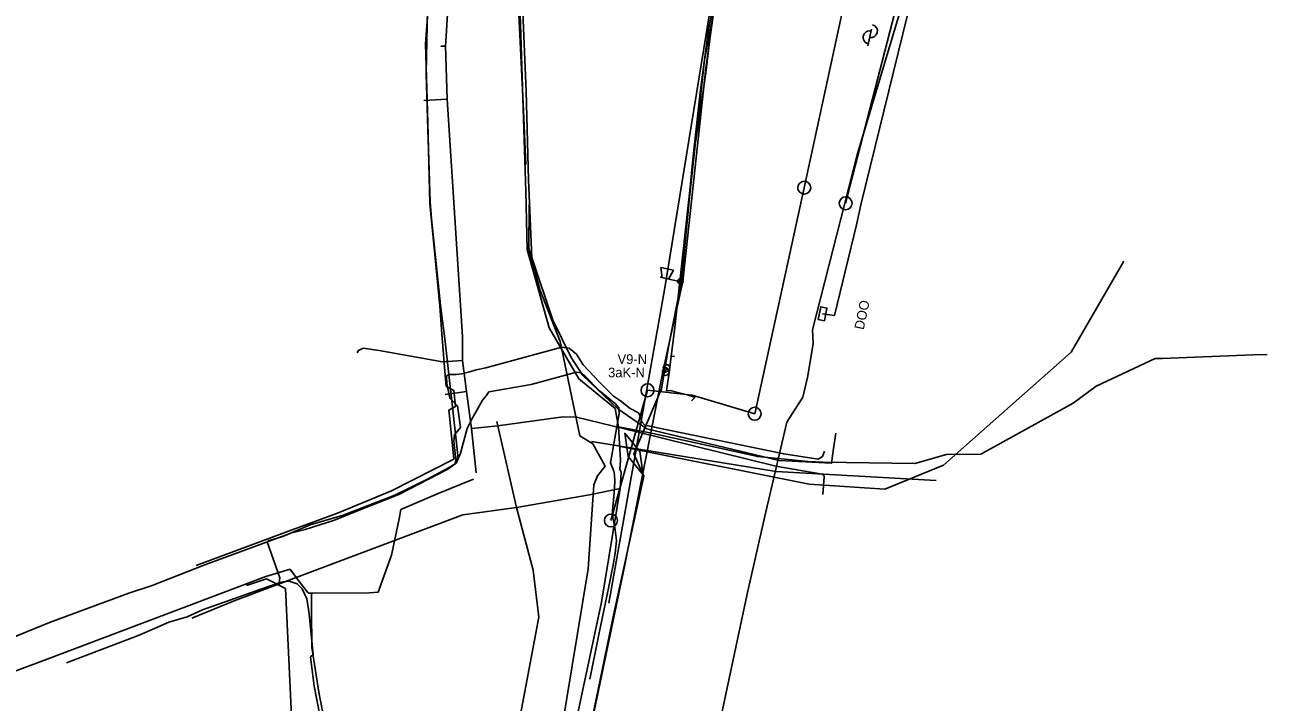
# Model space of a CAD drawing. Extents: x -748507 to -687366, y -1057342 to -1024924.
# Drawn here: x -743467.4 to -743275.2, y -1035020.8 to -1034916 of the extents above; entities that cross this region are included whole.
import ezdxf

# ---------------------------------------------------------------- set-up
doc = ezdxf.new("R2010")
doc.units = 0
for name, color, linetype in [('6kV - SŽDC', 7, 'Continuous'), ('DK + TKK - SŽDC', 7, 'Continuous'), ('DK - Pha Holešovice - Kralupy - ČD TELEMATIKA', 7, 'Continuous'), ('kanalizace ČD', 7, 'Continuous'), ('PRE - NN', 7, 'Continuous'), ('PRE - VN', 7, 'Continuous'), ('Sděl MK - SŽDC', 7, 'Continuous'), ('STL - PRAŽSKÁ PLYNÁRENSKÁ', 7, 'Continuous'), ('SčVK_kanalizace', 7, 'Continuous'), ('SčVK_vodovod', 7, 'Continuous'), ('Telefonica O2', 7, 'Continuous'), ('TK+DOK_Pha Holešovice - Kralupy', 7, 'Continuous'), ('Vedení NN - SŽDC', 7, 'Continuous')]:
    doc.layers.add(name, color=color, linetype=linetype)

msp = doc.modelspace()

# ---------------------------------------------------------------- linework, layer by layer
at = {"layer": '6kV - SŽDC'}
msp.add_lwpolyline([(-743413.03, -1035172.29), (-743402.89, -1035127.87), (-743393.84, -1035087.43), (-743386.11, -1035053.28), (-743381.72, -1035033.62), (-743376.3, -1035007.33), (-743371.61, -1034985.85), (-743373.14, -1034982.41)], dxfattribs=at)
at = {"layer": 'DK + TKK - SŽDC'}
for p, q in [((-743368.29, -1034969.75), (-743368.19, -1034969.75)), ((-743368.15, -1034969.09), (-743368.05, -1034969.09))]:
    msp.add_line(p, q, dxfattribs=at)
for points in [[(-743366.85, -1034963.25), (-743363.85, -1034935.99), (-743362, -1034923.45), (-743361.01, -1034914.72), (-743359.88, -1034908.13)], [(-743338.6, -1034936.13), (-743332.26, -1034914.93), (-743330.53, -1034909.29)], [(-743349.48, -1034977.49), (-743347, -1034973.62), (-743346.31, -1034970.59), (-743345.39, -1034965.35), (-743345.49, -1034963.19), (-743338.6, -1034936.13)], [(-743367.37, -1034967.3), (-743366.85, -1034963.25)], [(-743367.65, -1034969.46), (-743367.37, -1034967.3), (-743366.87, -1034967.35)], [(-743368.24, -1034969.75), (-743367.65, -1034969.46), (-743368.1, -1034969.09)], [(-743364.22, -1034974.2), (-743363.7, -1034973.66), (-743364.34, -1034973.39), (-743367.52, -1034972.59), (-743368.09, -1034972.65), (-743367.65, -1034969.46)], [(-743352.88, -1034992.01), (-743349.48, -1034977.49)], [(-743363.88, -1035042.81), (-743355.68, -1035004.3), (-743352.88, -1034992.01)]]:
    msp.add_lwpolyline(points, dxfattribs=at)
for centre in [(-743368.24, -1034969.75), (-743368.1, -1034969.09)]:
    msp.add_circle(centre, 0.5, dxfattribs=at)
at = {"layer": 'DK - Pha Holešovice - Kralupy - ČD TELEMATIKA'}
msp.add_lwpolyline([(-743377.03, -1035005.49), (-743368.34, -1034956.7), (-743353.7, -1034866.78), (-743337.71, -1034798.24), (-743336.02, -1034791), (-743346.65, -1034788.52), (-743352.11, -1034787.24), (-743371.09, -1034868.57), (-743398.01, -1034866.19), (-743383.8, -1034758.42)], dxfattribs=at)
at = {"layer": 'kanalizace ČD'}
for points in [[(-743320.22, -1034685.64), (-743311.98, -1034687.29), (-743313.16, -1034688.05), (-743316.05, -1034708.1), (-743309.01, -1034710.14), (-743304.5, -1034711.32), (-743294.49, -1034713.82), (-743305.93, -1034762.02), (-743315.8, -1034804.22), (-743313.05, -1034808.62), (-743318.85, -1034833.3), (-743323.2, -1034836.05), (-743335.39, -1034888.56), (-743346.79, -1034941.21), (-743354.46, -1034976.19), (-743364.11, -1034973.3), (-743371.04, -1034972.55), (-743376.7, -1034992.7)], [(-743305.4, -1034799.92), (-743316.37, -1034847.61), (-743327.87, -1034895.13), (-743340.38, -1034943.62)]]:
    msp.add_lwpolyline(points, dxfattribs=at)
for centre in [(-743346.79, -1034941.21), (-743340.38, -1034943.62), (-743371.04, -1034972.55), (-743354.46, -1034976.19), (-743376.7, -1034992.7)]:
    msp.add_circle(centre, 1, dxfattribs=at)
at = {"layer": 'PRE - NN'}
for points in [[(-743402.18, -1034971.95), (-743402.42, -1034969.61), (-743402.92, -1034963.13), (-743403.2, -1034959.55), (-743403.95, -1034951.57), (-743404.7, -1034943.67), (-743405.05, -1034931.14), (-743405.38, -1034918.95), (-743403.93, -1034899.4)], [(-743399.76, -1034969.99), (-743398.55, -1034969.68), (-743397.55, -1034969.4), (-743396.06, -1034969.06), (-743384.3, -1034965.9), (-743383.18, -1034966.06), (-743382.02, -1034966.99), (-743380.98, -1034968.63), (-743378.5, -1034971.26), (-743376.29, -1034973.44), (-743375.21, -1034974.17), (-743373.72, -1034975.35), (-743372.43, -1034976.06), (-743372.06, -1034976.75), (-743371.91, -1034977.45), (-743371.47, -1034977.95), (-743370.65, -1034978.11), (-743369.5, -1034978.34), (-743349.96, -1034982.41), (-743344.61, -1034983.23), (-743343.98, -1034982.81), (-743343.65, -1034981.99)], [(-743428.04, -1035002.33), (-743427.94, -1035001.58), (-743429.87, -1034996.02), (-743429.74, -1034995.84), (-743427.48, -1034995.17), (-743423.24, -1034993.35), (-743419.91, -1034992.4), (-743418.15, -1034991.88), (-743410.14, -1034988.78), (-743405.17, -1034986.35), (-743401.75, -1034984.48), (-743400.79, -1034983.91), (-743400.68, -1034983.33), (-743401, -1034980.44), (-743400.93, -1034979.46), (-743399.99, -1034978.31), (-743400.43, -1034974.96), (-743401.64, -1034973.78), (-743402.1, -1034971.51), (-743402.14, -1034970.37), (-743401.82, -1034970.12), (-743400.64, -1034970.09), (-743399.76, -1034969.99)], [(-743402.18, -1034971.95), (-743401.01, -1034972.58), (-743400.75, -1034975.07), (-743401.8, -1034975.63), (-743401.7, -1034976.57), (-743401.07, -1034982.62), (-743401.01, -1034983.21)], [(-743440.86, -1034999.65), (-743426.58, -1034994.34), (-743419.03, -1034991.59), (-743410.64, -1034988.11), (-743401.01, -1034983.21)], [(-743428.04, -1035002.33), (-743430.9, -1035003.3), (-743435.68, -1035005.01), (-743439.89, -1035006.5), (-743442.25, -1035007.59), (-743445.12, -1035008.45), (-743447.33, -1035009.41), (-743449.69, -1035010.45), (-743455.52, -1035012.64), (-743460.95, -1035014.74)], [(-743414.77, -1035052.36), (-743414.88, -1035051.87), (-743417.64, -1035041.54), (-743417.9, -1035040.67), (-743420.59, -1035028.28), (-743420.73, -1035026.68), (-743421.26, -1035025.19), (-743422.63, -1035018.32), (-743423.17, -1035013.8), (-743422.78, -1035013.42), (-743423.4, -1035007.12), (-743423.75, -1035004.82), (-743424.49, -1035003.26), (-743425.27, -1035002.51), (-743426.5, -1035002.07), (-743427.43, -1035002.17), (-743428.04, -1035002.33)]]:
    msp.add_lwpolyline(points, dxfattribs=at)
at = {"layer": 'PRE - VN'}
for points in [[(-743386.96, -1034746.84), (-743386.43, -1034755.47), (-743388.39, -1034772.38), (-743390.15, -1034784.1), (-743393.27, -1034810.2), (-743395.46, -1034829.17), (-743397.7, -1034848.5), (-743400.85, -1034874.24), (-743403.97, -1034900.34), (-743404.87, -1034903.61), (-743405.28, -1034923.47), (-743405.06, -1034930.58), (-743404.67, -1034943.4), (-743404.49, -1034946.05), (-743403.07, -1034959.38), (-743402.37, -1034965), (-743400.61, -1034980.75), (-743400.4, -1034982.64), (-743400.59, -1034983.77)], [(-743376.77, -1034983.77), (-743375.43, -1034976.14), (-743375.46, -1034975.25), (-743376.02, -1034974.63), (-743378.47, -1034972.63), (-743380.67, -1034970.39), (-743381.37, -1034969.87), (-743382.01, -1034969.76), (-743389.03, -1034971.64), (-743395.57, -1034972.81), (-743396.03, -1034973.4), (-743396.56, -1034974.07), (-743398.24, -1034977.01), (-743398.96, -1034978.45), (-743399.96, -1034982.29), (-743400.59, -1034983.77)], [(-743400.59, -1034983.77), (-743401.93, -1034984.75), (-743409.5, -1034988.66), (-743415.94, -1034991.19), (-743419.47, -1034992.65), (-743423.99, -1034994.09), (-743426.09, -1034994.63), (-743439.52, -1034999.55), (-743447.67, -1035002.74), (-743451.28, -1035003.94), (-743463.56, -1035008.5), (-743473.21, -1035012.41)], [(-743379.96, -1035017.27), (-743378.58, -1035010.32), (-743377.05, -1035002.91), (-743376.3, -1034999.3), (-743376.07, -1034997.75), (-743375.85, -1034995.81), (-743376.12, -1034993.74), (-743376.4, -1034992.29), (-743376.44, -1034991.22), (-743376.22, -1034988.43), (-743376.09, -1034986.67), (-743376.15, -1034985.69), (-743376.24, -1034985.05), (-743376.77, -1034983.77)]]:
    msp.add_lwpolyline(points, dxfattribs=at)
at = {"layer": 'Sděl MK - SŽDC'}
for p, q in [((-743368.78, -1034955.14), (-743368.96, -1034953.56)), ((-743368.96, -1034953.56), (-743367, -1034953.98)), ((-743367, -1034953.98), (-743367.8, -1034955.34)), ((-743369.07, -1034955.07), (-743366.34, -1034955.65)), ((-743365.91, -1034956.1), (-743366.29, -1034955.52)), ((-743365.58, -1034955.88), (-743365.95, -1034955.31))]:
    msp.add_line(p, q, dxfattribs=at)
for points in [[(-743361.61, -1034916.75), (-743359.94, -1034908.08), (-743358.94, -1034899.88), (-743357.7, -1034890.72), (-743355.82, -1034883.69), (-743355.02, -1034878.21), (-743353.87, -1034874.78), (-743352.91, -1034869.19), (-743330.54, -1034874.5), (-743317.61, -1034878.3), (-743316.35, -1034876.52)], [(-743389.13, -1035156.06), (-743387.37, -1035148.08), (-743387.18, -1035146.33), (-743386.88, -1035144.72), (-743387.12, -1035143.56), (-743386.93, -1035142.78), (-743386.76, -1035142.1), (-743379.13, -1035111.39), (-743375.75, -1035094.51), (-743374.01, -1035088.89), (-743372.49, -1035083.09), (-743367.9, -1035062.46), (-743363.88, -1035042.81), (-743355.68, -1035004.3), (-743352.88, -1034992.01), (-743349.48, -1034977.49), (-743347, -1034973.62), (-743346.31, -1034970.59), (-743345.39, -1034965.35), (-743345.49, -1034963.19), (-743338.6, -1034936.13), (-743332.26, -1034914.93), (-743330.53, -1034909.29), (-743323.9, -1034879.96)], [(-743365.94, -1034955.71), (-743364.9, -1034946), (-743363.96, -1034936.35), (-743362.83, -1034926.05), (-743361.61, -1034916.75)]]:
    msp.add_lwpolyline(points, dxfattribs=at)
msp.add_circle((-743365.94, -1034955.71), 0.401, dxfattribs=at)
msp.add_circle((-743365.94, -1034955.71), 0.401, dxfattribs=at)
at = {"layer": 'STL - PRAŽSKÁ PLYNÁRENSKÁ'}
for p, q in [((-743402.25, -1034918.57), (-743401.05, -1034898.28)), ((-743402.29, -1034919.32), (-743403.04, -1034919.3)), ((-743402.05, -1034927.5), (-743405.66, -1034927.72)), ((-743399.04, -1034972.74), (-743402.36, -1034973.18)), ((-743394.21, -1034978.03), (-743384.88, -1034976.78)), ((-743384.04, -1034976.66), (-743382.01, -1034976.7)), ((-743372.68, -1034978.99), (-743351.17, -1034984.28)), ((-743410.64, -1034998.07), (-743409.45, -1034992.43)), ((-743423.6, -1035003.84), (-743424.37, -1035002.84)), ((-743422.81, -1035003.94), (-743414.13, -1035003.89))]:
    msp.add_line(p, q, dxfattribs=at)
for points in [[(-743397.54, -1034985.34), (-743398.28, -1034978.48), (-743399.04, -1034972.74), (-743399.67, -1034967.96), (-743399.65, -1034964.21), (-743402.05, -1034927.5), (-743402.29, -1034919.32), (-743402.25, -1034918.57)], [(-743399.67, -1034967.96), (-743402.76, -1034968.14), (-743412.59, -1034966.41), (-743415.02, -1034966.03), (-743415.75, -1034966.38), (-743415.96, -1034966.77)], [(-743398.28, -1034978.48), (-743394.21, -1034978.03), (-743384.88, -1034976.78), (-743384.04, -1034976.66), (-743382.01, -1034976.7), (-743372.68, -1034978.99), (-743351.17, -1034984.28), (-743344.01, -1034985.54), (-743343.76, -1034985.67), (-743343.71, -1034985.92), (-743343.9, -1034988.68)], [(-743397.97, -1034986.3), (-743403.46, -1034988.54), (-743409.19, -1034991.01), (-743409.45, -1034992.43), (-743410.64, -1034998.07), (-743411.33, -1034999.93), (-743412.72, -1035003.81), (-743414.13, -1035003.89), (-743422.81, -1035003.94), (-743423.06, -1035003.96)], [(-743426.36, -1035000.22), (-743430.11, -1035001.38), (-743463.94, -1035014.15), (-743469.47, -1035016.2)], [(-743424.37, -1035002.84), (-743425.55, -1035001.29), (-743426.36, -1035000.22)], [(-743423.06, -1035003.96), (-743423.43, -1035003.95), (-743423.6, -1035003.84)], [(-743423.06, -1035003.96), (-743423.04, -1035006.49), (-743422.97, -1035012.35), (-743421.85, -1035019.56), (-743419.68, -1035030.56)], [(-743417.3, -1035041.4), (-743419.68, -1035030.56), (-743421.85, -1035019.56), (-743422.97, -1035012.35)]]:
    msp.add_lwpolyline(points, dxfattribs=at)
at = {"layer": 'SčVK_kanalizace'}
for points in [[(-743379.7, -1034980.46), (-743351.11, -1034985.1)], [(-743351.11, -1034985.1), (-743326.4, -1034986.5)]]:
    msp.add_lwpolyline(points, dxfattribs=at)
at = {"layer": 'SčVK_vodovod'}
for points in [[(-743346.03, -1034987.08), (-743334.32, -1034987.86), (-743325.25, -1034984.16), (-743305.51, -1034966.66), (-743297.32, -1034952.58)], [(-743375.23, -1034981.23), (-743346.03, -1034987.08)]]:
    msp.add_lwpolyline(points, dxfattribs=at)
at = {"layer": 'Telefonica O2'}
for points in [[(-743389.87, -1034937.6), (-743390.23, -1034929.27), (-743391.43, -1034904.77), (-743390.34, -1034902.72), (-743387.96, -1034863.05), (-743388.94, -1034860.42), (-743388.89, -1034854.48)], [(-743341.91, -1034979.19), (-743342.25, -1034981.58), (-743342.56, -1034983.83), (-743350.69, -1034983.41), (-743371.16, -1034978.54), (-743375.61, -1034975.42), (-743381.06, -1034970.27), (-743382.84, -1034967.47), (-743385.69, -1034961.73), (-743388.96, -1034952), (-743389.47, -1034940), (-743389.81, -1034926.32), (-743390.4, -1034912.82), (-743390.87, -1034903.26), (-743390.6, -1034896.21), (-743390.07, -1034886.54), (-743389.54, -1034878.36), (-743388.87, -1034877.16)], [(-743375.53, -1034978.21), (-743376.05, -1034975.38), (-743381.68, -1034970.8), (-743386.27, -1034962.91), (-743389.65, -1034950.78), (-743389.85, -1034941.8), (-743391.08, -1034904.63), (-743390.86, -1034899.79)], [(-743412.85, -1035160.98), (-743408.28, -1035142.79), (-743406.28, -1035138.51), (-743403.87, -1035130.35), (-743401.44, -1035115.07), (-743401.5, -1035105.21), (-743393.08, -1035067.61), (-743386.78, -1035039.9), (-743380.2, -1035000.16), (-743379.37, -1034987.18), (-743378.8, -1034985.78), (-743377.57, -1034984.28), (-743379.52, -1034980.86), (-743381.49, -1034979.59), (-743384.54, -1034964.99), (-743387.72, -1034956.98), (-743389.38, -1034950.62), (-743389.33, -1034943.88)], [(-743275.16, -1034967), (-743277.32, -1034967.09), (-743291.4, -1034967.64), (-743292.47, -1034967.62), (-743301.6, -1034971.92), (-743305.18, -1034974.53), (-743319.46, -1034982.46), (-743324.78, -1034982.5), (-743329.68, -1034983.87), (-743343.85, -1034983.69), (-743346.17, -1034983.59), (-743353.99, -1034982.8), (-743370.7, -1034979.13), (-743375.53, -1034978.21)], [(-743394.34, -1034977.38), (-743391.29, -1034990.71)], [(-743394.34, -1034977.38), (-743391.29, -1034990.71)], [(-743375.53, -1034978.21), (-743375.24, -1034983.36)], [(-743375.24, -1034983.36), (-743375.26, -1034984.15)], [(-743375.26, -1034984.15), (-743375.32, -1034984.7)], [(-743375.32, -1034984.7), (-743375.14, -1034985.27)], [(-743375.29, -1034987.74), (-743375.14, -1034985.27)], [(-743426.7, -1035205.73), (-743425.16, -1035204.76), (-743422.59, -1035201.82), (-743421.2, -1035199.22), (-743418.94, -1035188.38), (-743416.81, -1035179.23), (-743412.8, -1035164.27), (-743403.23, -1035119.19), (-743396.13, -1035089.41), (-743378.18, -1035005.31), (-743375.29, -1034987.74)], [(-743391.29, -1034990.71), (-743380.04, -1034988.72), (-743375.29, -1034987.74)], [(-743380.04, -1034988.72), (-743391.29, -1034990.71)], [(-743441.54, -1035007.79), (-743435, -1035005.11), (-743399.64, -1034991.82), (-743391.29, -1034990.71)], [(-743391.29, -1034990.71), (-743388.71, -1035000.36)], [(-743388.71, -1035000.36), (-743387.85, -1035007.67), (-743392.55, -1035032.56)], [(-743412.48, -1035124.65), (-743408.28, -1035110.54), (-743408.57, -1035109.36), (-743410.94, -1035109.12), (-743410.7, -1035098.92), (-743402.71, -1035068.03), (-743400.19, -1035057.2), (-743401.92, -1035053.1), (-743404.32, -1035050.21), (-743409.14, -1035048.81), (-743412.92, -1035049.28), (-743423.09, -1035052.85), (-743424.68, -1035048.29), (-743426.02, -1035025.17), (-743427.07, -1035003.23), (-743430, -1035001.75), (-743433.08, -1035002.75)]]:
    msp.add_lwpolyline(points, dxfattribs=at)
at = {"layer": 'TK+DOK_Pha Holešovice - Kralupy'}
for points in [[(-743347, -1034973.62), (-743346.31, -1034970.59), (-743345.39, -1034965.35), (-743345.49, -1034963.19), (-743338.6, -1034936.13), (-743332.26, -1034914.93), (-743330.53, -1034909.29), (-743323.9, -1034879.96), (-743323.52, -1034878.91), (-743322.4, -1034877.66), (-743316.35, -1034876.52), (-743317.58, -1034878.25), (-743330.54, -1034874.41), (-743353.01, -1034869.17), (-743345.94, -1034839.57), (-743348.28, -1034838.87)], [(-743353.01, -1034869.17), (-743353.92, -1034874.82), (-743358.33, -1034895.34), (-743359.98, -1034908.21), (-743362.03, -1034922.73), (-743365.6, -1034955.73), (-743367.85, -1034965.91), (-743368.67, -1034969.72), (-743374.54, -1034999.58), (-743381.09, -1035030.83), (-743388.05, -1035062.38), (-743393.89, -1035088.93), (-743398.82, -1035111.05), (-743405.79, -1035141.35), (-743412.61, -1035171.74), (-743420.68, -1035207.17), (-743424.57, -1035211.33), (-743427.48, -1035221.1), (-743428.53, -1035225.12), (-743433.03, -1035244.31), (-743438.01, -1035261.61), (-743438.58, -1035265.06)], [(-743349.48, -1034977.49), (-743347, -1034973.62), (-743346.31, -1034970.59), (-743345.39, -1034965.35), (-743345.49, -1034963.19), (-743338.6, -1034936.13), (-743332.26, -1034914.93), (-743330.53, -1034909.29), (-743323.9, -1034879.96), (-743323.52, -1034878.91), (-743322.4, -1034877.66), (-743316.35, -1034876.52), (-743317.58, -1034878.25)], [(-743390.74, -1035165.59), (-743389.44, -1035157.47), (-743389.13, -1035156.06), (-743387.37, -1035148.08), (-743386.88, -1035144.72), (-743387.12, -1035143.56), (-743386.76, -1035142.1), (-743379.13, -1035111.39), (-743375.75, -1035094.51), (-743374.01, -1035088.89), (-743372.49, -1035083.09), (-743367.9, -1035062.46), (-743363.88, -1035042.81), (-743355.68, -1035004.3), (-743352.88, -1034992.01), (-743349.48, -1034977.49), (-743347, -1034973.62)], [(-743352.88, -1034992.01), (-743349.48, -1034977.49)], [(-743367.9, -1035062.46), (-743363.88, -1035042.81), (-743355.68, -1035004.3), (-743352.88, -1034992.01)]]:
    msp.add_lwpolyline(points, dxfattribs=at)
at = {"layer": 'Vedení NN - SŽDC'}
msp.add_line((-743336.39, -1034916.7), (-743336.95, -1034919.24), dxfattribs=at)
for points in [[(-743343.96, -1034960.72), (-743342.1, -1034960.98), (-743338.7, -1034946.96), (-743338.03, -1034943.87), (-743330.82, -1034914.46), (-743322.71, -1034880.96), (-743320.24, -1034874.81), (-743306.37, -1034809.66), (-743302.28, -1034793.57), (-743299.61, -1034791.32), (-743283.23, -1034713.42), (-743280.02, -1034699.03), (-743280.72, -1034698.71)], [(-743413.03, -1035172.29), (-743402.89, -1035127.87), (-743393.84, -1035087.43), (-743386.11, -1035053.28), (-743381.72, -1035033.62), (-743376.3, -1035007.33), (-743371.61, -1034985.85), (-743373.14, -1034982.41), (-743368.87, -1034972.33), (-743367.76, -1034965.58), (-743365.78, -1034955.64), (-743364.53, -1034942.66), (-743362.23, -1034921.42), (-743359.73, -1034908.49), (-743360.53, -1034905.29), (-743359.37, -1034894.97), (-743358.47, -1034884.91), (-743358.38, -1034882.55), (-743357.07, -1034875.75), (-743356.19, -1034872.57), (-743353.64, -1034869.52), (-743352.92, -1034869.25), (-743335.08, -1034793.5), (-743315.44, -1034713.05)], [(-743368.87, -1034972.33), (-743367.76, -1034965.58), (-743365.78, -1034955.64), (-743364.53, -1034942.66), (-743362.23, -1034921.42), (-743359.73, -1034908.49), (-743360.53, -1034905.29), (-743359.37, -1034894.97), (-743358.47, -1034884.91), (-743358.38, -1034882.55), (-743357.07, -1034875.75)], [(-743343.68, -1034961.8), (-743344.66, -1034961.6), (-743344.24, -1034959.64), (-743343.27, -1034959.84), (-743343.68, -1034961.8)], [(-743371.72, -1034985.61), (-743374.05, -1034982.82), (-743374.56, -1034979.21), (-743372.23, -1034982), (-743371.72, -1034985.61)], [(-743427.8, -1035222.3), (-743425.74, -1035215.97), (-743422.97, -1035208.76), (-743421.17, -1035206.89), (-743413.03, -1035172.29), (-743402.89, -1035127.87), (-743393.84, -1035087.43), (-743386.11, -1035053.28), (-743381.72, -1035033.62), (-743376.3, -1035007.33), (-743371.61, -1034985.85)]]:
    msp.add_lwpolyline(points, dxfattribs=at)
for centre, start, end in [((-743336.46, -1034916.99), 257.6825, 77.6825), ((-743336.68, -1034917.96), 76.9799, 258.3851)]:
    msp.add_arc(centre, 1, start, end, dxfattribs=at)

# ---------------------------------------------------------------- texts
at = {"layer": 'DK + TKK - SŽDC'}
for s, p in [('V9-N', (-743375.68, -1034968.48)), ('3aK-N', (-743377.14, -1034970.55))]:
    msp.add_text(s, height=1.5, dxfattribs=at).set_placement(p)
at = {"layer": 'Vedení NN - SŽDC'}
msp.add_text('DOO', height=1.5, rotation=78.1216, dxfattribs=at).set_placement((-743337.59, -1034963.27))

doc.saveas('drawing.dxf')
